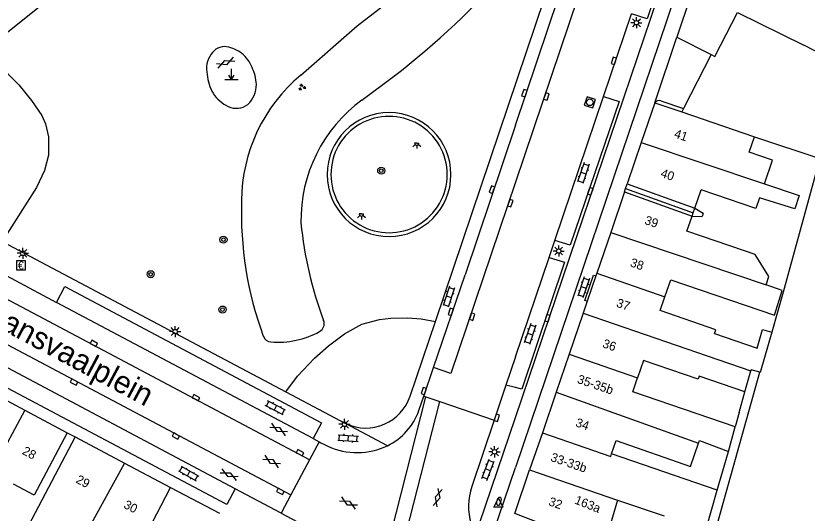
# Model space of a CAD drawing. Extents: x 132994 to 136000, y 393499 to 395512.
# Drawn here: x 133943.8 to 134032.8, y 395287 to 395342.9 of the extents above; entities that cross this region are included whole.
import ezdxf

# ---------------------------------------------------------------- set-up
doc = ezdxf.new("R2010")
doc.units = 0
for name, color, linetype in [('gg-afsc-erfafscheiding', 7, 'Continuous'), ('gg-afsc-hekwerk', 7, 'Continuous'), ('gg-afsc-muur', 7, 'Continuous'), ('gg-anno-huisnummerreeks BGT', 7, 'Continuous'), ('gg-anno-openbare ruimte label', 7, 'Continuous'), ('gg-bbg-gedigitaliseerde bebouwing', 7, 'Continuous'), ('gg-bbg-gedigitaliseerde bebouwing onder overbouw', 7, 'Continuous'), ('gg-bbg-gedigitaliseerde overbouw', 7, 'Continuous'), ('gg-bbg-hoofdgebouw', 7, 'Continuous'), ('gg-bbg-pand overbouw', 7, 'Continuous'), ('gg-bbg-tussenscheiding', 7, 'Continuous'), ('gg-bbg-tussenscheiding niveau 01', 7, 'Continuous'), ('gg-knt-verharding', 7, 'Continuous'), ('gg-knt-verharding nz', 7, 'Continuous'), ('gt-afsc-boombescherming', 7, 'Continuous'), ('gt-grn-groengrens', 7, 'Continuous'), ('gt-grn-weggrens', 7, 'Continuous'), ('gt-symb-betaalautomaat', 7, 'Continuous'), ('gt-symb-boom', 7, 'Continuous'), ('gt-symb-brandkraan', 7, 'Continuous'), ('gt-symb-gesloten verharding', 7, 'Continuous'), ('gt-symb-groenvak', 7, 'Continuous'), ('gt-symb-klinker verharding', 7, 'Continuous'), ('gt-symb-kolk', 7, 'Continuous'), ('gt-symb-lichtmast', 7, 'Continuous'), ('gt-symb-lichtpunt', 7, 'Continuous'), ('gt-symb-markant object', 7, 'Continuous'), ('gt-symb-rioolschacht', 7, 'Continuous'), ('gt-symb-waterafsluiter', 7, 'Continuous')]:
    doc.layers.add(name, color=color, linetype=linetype)

# ---------------------------------------------------------------- blocks, each defined once
blk = doc.blocks.new('gt0-KOLK')
at = {"layer": 'gt-symb-kolk'}
blk.add_lwpolyline([(0, 0), (0.375, 0), (0.375, 0.4), (-0.375, 0.4), (-0.375, 0), (0, 0)], dxfattribs=at)
blk = doc.blocks.new('gt0-KL1')
at = {"layer": 'gt-symb-klinker verharding'}
for p, q in [((-1.15, 0.3), (1.15, 0.3)), ((-1, -0.3), (-1, 0.3)), ((-0.5, 0.3), (-0.5, 0.45)), ((0, -0.3), (0, 0.3)), ((0.5, 0.3), (0.5, 0.45)), ((1, -0.3), (1, 0.3)), ((-1.15, -0.3), (1.15, -0.3)), ((-0.5, -0.45), (-0.5, -0.3)), ((0.5, -0.45), (0.5, -0.3))]:
    blk.add_line(p, q, dxfattribs=at)
blk = doc.blocks.new('gt0-RS')
at = {"layer": 'gt-symb-rioolschacht'}
blk.add_lwpolyline([(-0.5, -0.5), (0.5, -0.5), (0.5, 0.5), (-0.5, 0.5)], close=True, dxfattribs=at)
blk.add_circle((0, 0), 0.375, dxfattribs=at)
blk = doc.blocks.new('gt0-LMAST')
at = {"layer": 'gt-symb-lichtmast'}
for p, q in [((-0.182, 0.173), (-0.447, 0.438)), ((-0.005, 0.246), (-0.005, 0.621)), ((0.172, 0.173), (0.437, 0.438)), ((-0.255, -0.004), (-0.63, -0.004)), ((-0.182, -0.181), (-0.447, -0.446)), ((-0.005, -0.254), (-0.005, -0.629)), ((0.437, -0.446), (0.172, -0.181)), ((0.245, -0.004), (0.62, -0.004))]:
    blk.add_line(p, q, dxfattribs=at)
blk.add_circle((-0.005, -0.004), 0.25, dxfattribs=at)
blk = doc.blocks.new('gt0-WAFSL')
at = {"layer": 'gt-symb-waterafsluiter'}
for p, q in [((-0.5, -0.333), (0, 0.667)), ((0, 0.667), (0.5, -0.333)), ((0.5, -0.333), (-0.5, -0.333))]:
    blk.add_line(p, q, dxfattribs=at)
blk = doc.blocks.new('gt0-BR')
at = {"layer": 'gt-symb-brandkraan'}
for centre, radius, start, end in [((-0.244, 0), 0.206, 107.56694, 252.43307), ((0.599, -2.664), 3, 106.89205, 107.56694), ((0, -0.691), 0.938, 73.10799, 106.89205), ((-0.599, -2.664), 3, 72.43309, 73.10799), ((0.244, 0), 0.206, 287.56695, 72.43309), ((0.599, 2.664), 3, 252.43307, 253.10797), ((0, 0.691), 0.938, 253.10797, 286.89206), ((-0.599, 2.664), 3, 286.89206, 287.56695)]:
    blk.add_arc(centre, radius, start, end, dxfattribs=at)
blk = doc.blocks.new('gt0-GESVH1')
at = {"layer": 'gt-symb-gesloten verharding'}
for p, q in [((-0.992, -0.261), (0.008, 0.239)), ((0.008, -0.261), (-0.992, 0.239)), ((0.008, 0.239), (1.008, -0.261)), ((1.008, 0.239), (0.008, -0.261))]:
    blk.add_line(p, q, dxfattribs=at)
blk = doc.blocks.new('gt0-LPUNT')
at = {"layer": 'gt-symb-lichtpunt'}
for p, q in [((0, 0), (-0.25, 0)), ((0, 0), (0.25, 0)), ((-0.177, -0.177), (-0.442, -0.442)), ((0, -0.25), (0, -0.625)), ((0.442, -0.442), (0.177, -0.177))]:
    blk.add_line(p, q, dxfattribs=at)
blk.add_arc((0, 0), 0.25, 180, 0, dxfattribs=at)
blk = doc.blocks.new('gt0-BOOM')
at = {"layer": 'gt-symb-boom'}
for radius in [0.4, 0.2]:
    blk.add_circle((0, 0), radius, dxfattribs=at)
blk = doc.blocks.new('gt0-MARKOB')
at = {"layer": 'gt-symb-markant object'}
for p, q in [((0, 0), (0, 1.2)), ((-0.75, 0), (0.75, 0)), ((0, 0), (-0.3, 0.52)), ((0, 0), (0.3, 0.52))]:
    blk.add_line(p, q, dxfattribs=at)
blk = doc.blocks.new('gt0-GRVAK')
at = {"layer": 'gt-symb-groenvak'}
for p, q in [((-0.11, 0.189), (-0.228, 0.24)), ((-0.182, 0.153), (0.088, 0.153)), ((-0.091, 0.211), (-0.156, 0.322)), ((-0.047, 0.214), (-0.047, 0.393)), ((-0.004, 0.211), (0.061, 0.322)), ((0.015, 0.189), (0.133, 0.24)), ((0.262, -0.052), (0.197, 0.059)), ((0.305, -0.049), (0.305, 0.13)), ((0.349, -0.052), (0.414, 0.059)), ((-0.245, -0.228), (-0.363, -0.177)), ((-0.318, -0.264), (-0.047, -0.264)), ((-0.226, -0.206), (-0.291, -0.095)), ((-0.183, -0.203), (-0.183, -0.024)), ((-0.139, -0.206), (-0.074, -0.095)), ((-0.12, -0.228), (-0.002, -0.177)), ((0.243, -0.074), (0.125, -0.023)), ((0.17, -0.11), (0.441, -0.11)), ((0.368, -0.074), (0.486, -0.023))]:
    blk.add_line(p, q, dxfattribs=at)
blk = doc.blocks.new('gt0-BA')
at = {"layer": 'gt-symb-betaalautomaat'}
blk.add_lwpolyline([(-0.498, -0.507), (0.502, -0.507), (0.502, 0.493), (-0.498, 0.493)], close=True, dxfattribs=at)
blk.add_text('€', height=0.9, dxfattribs=at).set_placement((-0.357, -0.457))

msp = doc.modelspace()

# ---------------------------------------------------------------- linework, layer by layer
at = {"layer": 'gg-afsc-erfafscheiding'}
for p, q in [((134019.874, 395320.394), (134021.005, 395320.355)), ((134025.159, 395298.31), (134024.714, 395296.698)), ((134022.673, 395289.566), (134023.976, 395293.909))]:
    msp.add_line(p, q, dxfattribs=at)
for points in [[(134026.885, 395329.316), (134034.259, 395326.846), (134030.126, 395311.848), (134028.838, 395307.33)], [(134020.172, 395321.269), (134021.129, 395320.719), (134021.005, 395320.355)]]:
    msp.add_lwpolyline(points, dxfattribs=at)
at = {"layer": 'gg-afsc-hekwerk'}
for p, q in [((134021.999, 395338.546), (134018.899, 395332.475)), ((134018.899, 395332.475), (134018.705, 395332.093)), ((134020.905, 395279.404), (134027.5, 395302.825))]:
    msp.add_line(p, q, dxfattribs=at)
at = {"layer": 'gg-afsc-muur'}
msp.add_line((134025.159, 395298.31), (134025.81, 395300.609), dxfattribs=at)
at = {"layer": 'gg-bbg-gedigitaliseerde bebouwing'}
for p, q in [((134020.172, 395321.269), (134020.876, 395323.33)), ((134016.802, 395311.3), (134017.458, 395313.221)), ((134030.016, 395312.03), (134028.201, 395312.65)), ((134022.406, 395307.173), (134027.206, 395305.534)), ((133950.42, 395295.55), (133943.766, 395282.939))]:
    msp.add_line(p, q, dxfattribs=at)
for points in [[(134025.785, 395316.48), (134019.294, 395318.696), (134019.874, 395320.394)], [(134028.201, 395312.65), (134028.524, 395313.596), (134026.964, 395316.077), (134025.785, 395316.48)], [(134022.406, 395307.173), (134022.555, 395307.61), (134016.274, 395309.755), (134016.802, 395311.3)], [(134027.206, 395305.534), (134027.802, 395307.625), (134028.838, 395307.33)], [(133949.54, 395296.03), (133945.821, 395289.01), (133943.479, 395290.252)]]:
    msp.add_lwpolyline(points, dxfattribs=at)
at = {"layer": 'gg-bbg-gedigitaliseerde bebouwing onder overbouw'}
for p, q in [((134012.568, 395324.006), (134020.172, 395321.269)), ((134012.27, 395323.131), (134019.874, 395320.394))]:
    msp.add_line(p, q, dxfattribs=at)
at = {"layer": 'gg-bbg-gedigitaliseerde overbouw'}
for p, q in [((134019.995, 395320.75), (134020.172, 395321.269)), ((134019.874, 395320.394), (134019.995, 395320.75))]:
    msp.add_line(p, q, dxfattribs=at)
at = {"layer": 'gg-bbg-hoofdgebouw'}
for p, q in [((134024.987, 395343.278), (134032.45, 395339.62)), ((134071.168, 395319.574), (134032.45, 395339.62)), ((134015.68, 395333.12), (134014.155, 395328.653)), ((134015.68, 395333.12), (134018.705, 395332.093)), ((134018.705, 395332.093), (134026.885, 395329.316)), ((134014.155, 395328.653), (134012.568, 395324.006)), ((134012.27, 395323.131), (134010.705, 395318.548)), ((134010.705, 395318.548), (134009.139, 395313.961)), ((134009.036, 395313.659), (134008.063, 395310.811)), ((134009.139, 395313.961), (134009.036, 395313.659)), ((134008.063, 395310.811), (134007.601, 395309.457)), ((134007.601, 395309.457), (134006.027, 395304.848)), ((134006.027, 395304.848), (134004.567, 395300.57)), ((134025.81, 395300.609), (134026.48, 395302.988)), ((133939.81, 395301.19), (133944.784, 395298.552)), ((134004.567, 395300.57), (134003.014, 395296.021)), ((133944.784, 395298.552), (133949.54, 395296.03)), ((134023.976, 395293.909), (134024.714, 395296.698)), ((133950.42, 395295.55), (133955.976, 395292.618)), ((134003.014, 395296.021), (134001.584, 395291.834)), ((134022.673, 395289.566), (134010.812, 395293.651)), ((133955.976, 395292.618), (133961.16, 395289.882)), ((133961.16, 395289.882), (133966.667, 395286.976)), ((134021.399, 395285.05), (134022.673, 395289.566))]:
    msp.add_line(p, q, dxfattribs=at)
for points in [[(134028.029, 395324.01), (134028.931, 395326.664), (134026.289, 395327.562), (134026.885, 395329.316)], [(134028.029, 395324.01), (134031.915, 395322.689), (134031.428, 395321.211), (134027.454, 395322.436), (134027.057, 395321.24), (134020.876, 395323.33)], [(134017.458, 395313.221), (134029.137, 395309.253), (134030.016, 395312.03)], [(134028.838, 395307.33), (134027.549, 395302.811), (134027.5, 395302.825)], [(134025.81, 395300.609), (134020.649, 395302.393), (134020.539, 395302.055), (134014.389, 395304.144), (134013.729, 395302.201)], [(134027.5, 395302.825), (134026.513, 395303.103), (134026.48, 395302.988)], [(134024.714, 395296.698), (134013.189, 395300.612), (134013.729, 395302.201)], [(134010.812, 395293.651), (134011.318, 395295.158), (134019.683, 395292.24), (134020.59, 395294.843)], [(134020.59, 395294.843), (134020.699, 395295.154), (134023.976, 395293.909)], [(134003.586, 395285.504), (133999.92, 395286.96), (134001.584, 395291.834)]]:
    msp.add_lwpolyline(points, dxfattribs=at)
at = {"layer": 'gg-bbg-pand overbouw'}
for p, q in [((134012.391, 395323.487), (134012.568, 395324.006)), ((134012.27, 395323.131), (134012.391, 395323.487))]:
    msp.add_line(p, q, dxfattribs=at)
at = {"layer": 'gg-bbg-tussenscheiding'}
for p, q in [((134014.155, 395328.653), (134028.029, 395324.01)), ((134010.705, 395318.548), (134028.201, 395312.65)), ((134009.139, 395313.961), (134016.802, 395311.3)), ((134007.601, 395309.457), (134021.553, 395304.676)), ((134006.027, 395304.848), (134013.729, 395302.201)), ((134021.553, 395304.676), (134026.48, 395302.988)), ((134004.567, 395300.57), (134020.59, 395294.843)), ((133955.976, 395292.618), (133951.831, 395285.019)), ((134001.584, 395291.834), (134011.488, 395288.451)), ((133957.182, 395282.195), (133961.16, 395289.882)), ((134011.488, 395288.451), (134009.854, 395283.016)), ((134011.488, 395288.451), (134016.715, 395286.665))]:
    msp.add_line(p, q, dxfattribs=at)
for points in [[(133944.784, 395298.552), (133938.819, 395287.517), (133937.533, 395285.381)], [(134003.014, 395296.021), (134010.717, 395293.369), (134010.812, 395293.651)]]:
    msp.add_lwpolyline(points, dxfattribs=at)
at = {"layer": 'gg-bbg-tussenscheiding niveau 01'}
msp.add_line((134012.391, 395323.487), (134019.995, 395320.75), dxfattribs=at)
at = {"layer": 'gg-knt-verharding'}
for p, q in [((134000, 395330.624), (134021.977, 395395.844)), ((134023.952, 395395.178), (134000, 395324.205)), ((133981.115, 395371.701), (133940.254, 395338.989)), ((133990.972, 395308.539), (134008.727, 395361.067)), ((134000, 395297.723), (134021.432, 395361.027)), ((134023.044, 395360.166), (134000, 395292.119)), ((134024.693, 395359.964), (134018.166, 395340.524)), ((134009.914, 395333.842), (134013.053, 395343.115)), ((134015.68, 395333.12), (134018.166, 395340.524)), ((134018.166, 395340.524), (134021.999, 395338.546)), ((134004.432, 395317.633), (134009.914, 395333.842)), ((134016.349, 395333.345), (134018.899, 395332.475)), ((134000, 395330.624), (133994.313, 395313.781)), ((134000, 395324.205), (133992.729, 395302.7)), ((133968.447, 395289.717), (133914.768, 395318.174)), ((133942.21, 395317.513), (133974.161, 395300.62)), ((134003.778, 395315.732), (134004.432, 395317.633)), ((134000, 395304.574), (134003.778, 395315.732)), ((133942.176, 395313.976), (133948.349, 395310.675)), ((133990.781, 395303.359), (133994.313, 395313.781)), ((133977.213, 395295.369), (133948.349, 395310.675)), ((133988.132, 395300.138), (133990.972, 395308.539)), ((134000, 395304.574), (133998.921, 395301.386)), ((133989.685, 395300.132), (133990.781, 395303.359)), ((133998.921, 395301.386), (133997.585, 395297.439)), ((134000, 395301.094), (133998.921, 395301.386)), ((133974.161, 395300.62), (133980.939, 395297.036)), ((133989.13, 395298.519), (133989.685, 395300.132)), ((133989.685, 395300.132), (133989.917, 395300.053)), ((133989.917, 395300.053), (133991.468, 395299.524)), ((133991.468, 395299.524), (133997.585, 395297.439)), ((133997.585, 395297.439), (133995.069, 395289.979)), ((133995.949, 395285.821), (134000, 395297.723)), ((133949.54, 395296.03), (133950.42, 395295.55)), ((133977.911, 395294.995), (133976.823, 395292.972)), ((133977.213, 395295.369), (133977.911, 395294.995)), ((133977.911, 395294.995), (133978.092, 395294.898)), ((133976.823, 395292.972), (133974.704, 395289.028)), ((133973.605, 395286.984), (133968.447, 395289.717)), ((133974.704, 395289.028), (133973.605, 395286.984))]:
    msp.add_line(p, q, dxfattribs=at)
for points in [[(134017.944, 395357.503), (134019.644, 395356.926), (134017.2, 395349.749), (134014.81, 395342.567), (134013.053, 395343.115)], [(134021.999, 395338.546), (134022.424, 395338.327), (134024.987, 395343.278)], [(134009.914, 395333.842), (134011.655, 395333.255), (134006.164, 395317.125), (134004.432, 395317.633)], [(133968.447, 395289.717), (133967.498, 395287.964), (133913.789, 395316.398)], [(134003.778, 395315.732), (134005.502, 395315.199), (134000.693, 395300.906), (134000, 395301.094)], [(134008.063, 395310.811), (134007.812, 395310.897), (134008.783, 395313.745), (134009.036, 395313.659)], [(133948.349, 395310.675), (133949.262, 395312.473), (133978.151, 395297.134), (133977.213, 395295.369)], [(133984.796, 395294.241), (133985.193, 395294.392), (133985.577, 395294.565)], [(133998.154, 395281.801), (133997.719, 395282.474), (133997.417, 395283.216), (133997.35, 395283.972), (133997.481, 395284.72), (134000, 395292.119)], [(133973.605, 395286.984), (133981.536, 395282.77), (133981.885, 395282.568), (133982.216, 395282.338)]]:
    msp.add_lwpolyline(points, dxfattribs=at)
for centre, radius, start, end in [((133967.243, 395337.708), 1.736, 82.05402, 149.83201), ((133966.503, 395334.831), 4.699, 55.03027, 77.96037), ((133968.001, 395336.945), 2.789, 144.10557, 193.09965), ((133966.799, 395335.729), 3.804, 21.16477, 50.93309), ((133965.688, 395334.915), 5.146, 3.39058, 25.15395), ((133970.399, 395336.769), 5.135, 185.09852, 209.9864), ((133967.828, 395335.139), 2.998, 312.38566, 1.53692), ((133969.325, 395336.348), 3.997, 212.45099, 245.41481), ((133968.579, 395334.65), 2.143, 244.67775, 306.34384), ((134016.152, 395332.823), 0.558, 69.33376, 147.84418), ((133983.139, 395301.826), 5.271, 245.33467, 341.32183), ((133982.481, 395300.92), 7.07, 295.97353, 340.14178), ((133982.152, 395301.794), 8.002, 239.51281, 289.29283), ((134001.705, 395287.756), 6.999, 161.48341, 196.30002)]:
    msp.add_arc(centre, radius, start, end, dxfattribs=at)
at = {"layer": 'gg-knt-verharding nz'}
for p, q in [((133992.729, 395302.7), (133990.781, 395303.359)), ((133984.166, 395277.518), (133989.917, 395300.053)), ((133983.822, 395269.562), (133991.468, 395299.524))]:
    msp.add_line(p, q, dxfattribs=at)
for points in [[(133976.823, 395292.972), (133963.926, 395299.786), (133952.437, 395305.891), (133940.708, 395312.089), (133927.062, 395319.366), (133924.595, 395320.672)], [(133915.883, 395320.197), (133925.182, 395315.244), (133974.704, 395289.028)]]:
    msp.add_lwpolyline(points, dxfattribs=at)
at = {"layer": 'gt-afsc-boombescherming'}
for centre, radius, start, end in [((133985.758, 395325.059), 6.967, 0, 180), ((133985.758, 395325.058), 6.545, 0.00875, 180.01751), ((133985.758, 395325.059), 6.967, 180, 0), ((133985.758, 395325.057), 6.545, 180.00875, 0.01751)]:
    msp.add_arc(centre, radius, start, end, dxfattribs=at)
at = {"layer": 'gt-grn-groengrens'}
msp.add_line((133982.701, 395333.441), (133986.246, 395336.068), dxfattribs=at)
for points in [[(133975.815, 395336.216), (133982.172, 395341.773), (133987.564, 395345.985), (133990.382, 395348.77)], [(133940.254, 395338.989), (133941.627, 395337.614), (133944.084, 395335.156), (133945.522, 395333.382), (133946.674, 395331.696), (133947.077, 395330.745), (133947.434, 395329.289), (133947.417, 395327.231), (133946.982, 395325.522), (133946.089, 395323.62), (133942.21, 395317.513)], [(133974.161, 395300.62), (133975.467, 395302.4), (133977.383, 395304.392), (133978.934, 395305.79), (133980.763, 395307.159), (133982.692, 395308.225), (133984.68, 395308.744), (133985.961, 395308.902), (133987.891, 395308.946), (133989.358, 395308.839), (133990.972, 395308.539)]]:
    msp.add_lwpolyline(points, dxfattribs=at)
for centre, radius, start, end in [((133926.339, 395413.484), 97.888, 307.73373, 318.42843), ((133987.54, 395322.064), 18.378, 129.6412, 179.73825), ((133992.617, 395319.906), 16.778, 126.22682, 180.99173), ((134009.169, 395320.737), 40.032, 177.97978, 200.24411), ((134019.681, 395324.032), 44.062, 185.75143, 200.46089), ((133977.464, 395308.279), 0.999, 298.555, 20.507), ((133973.241, 395316.022), 9.818, 265.49879, 298.60346), ((133972.547, 395307.229), 0.998, 200.17823, 265.57202)]:
    msp.add_arc(centre, radius, start, end, dxfattribs=at)
at = {"layer": 'gt-grn-weggrens'}
msp.add_line((133985.577, 395294.565), (133980.939, 395297.036), dxfattribs=at)

# ---------------------------------------------------------------- block references
at = {"layer": 'gt-symb-betaalautomaat'}
msp.add_blockref('gt0-BA', (133944.342, 395314.848), dxfattribs=at)
at = {"layer": 'gt-symb-boom'}
msp.add_blockref('gt0-BOOM', (133984.88, 395325.5), dxfattribs=at)
for p, rotation in [((133967.125, 395317.731), 152.02527007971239), ((133958.924, 395313.844), 152.02527007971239), ((133967.017, 395309.874), 152.02527008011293)]:
    msp.add_blockref('gt0-BOOM', p, dxfattribs=dict(at, rotation=rotation))
at = {"layer": 'gt-symb-brandkraan', "rotation": 72.25409860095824}
msp.add_blockref('gt0-BR', (133998.12, 395288.303), dxfattribs=at)
at = {"layer": 'gt-symb-gesloten verharding'}
for p, rotation in [((133967.361, 395337.65), 22.514112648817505), ((133973.322, 395296.373), 151.17916405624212), ((133972.55, 395292.769), 150.71717142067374), ((133967.777, 395291.291), 154.20397350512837), ((133991.231, 395288.738), -105.37072543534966), ((133981.195, 395288.104), 151.76909817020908)]:
    msp.add_blockref('gt0-GESVH1', p, dxfattribs=dict(at, rotation=rotation))
at = {"layer": 'gt-symb-groenvak'}
msp.add_blockref('gt0-GRVAK', (133975.958, 395334.872), dxfattribs=at)
at = {"layer": 'gt-symb-klinker verharding'}
for p, rotation in [((134007.636, 395325.224), -108.36246843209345), ((134007.658, 395312.373), -108.36246843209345), ((133992.481, 395311.314), -108.18126897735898), ((134001.63, 395307.131), -108.36246843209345), ((133972.964, 395298.824), 152.15337781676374), ((133981.171, 395295.415), -3.612074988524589), ((133996.901, 395291.852), 69.2628518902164), ((133963.207, 395291.432), -28.99897714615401)]:
    msp.add_blockref('gt0-KL1', p, dxfattribs=dict(at, rotation=rotation))
at = {"layer": 'gt-symb-kolk'}
for p, rotation in [((134011.244, 395337.78), 71.32941658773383), ((134001.185, 395334.145), 71.40202220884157), ((134003.28, 395333.901), -108.67058341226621), ((133997.535, 395323.299), 71.32941658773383), ((134008.22, 395323.235), -108.90606099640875), ((133999.225, 395321.914), -108.67058341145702), ((133992.903, 395309.566), 71.32941658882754), ((133994.922, 395309.141), -108.59797778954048), ((134003.405, 395308.977), -108.59797778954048), ((133952.437, 395305.891), -27.846622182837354), ((133950.403, 395301.896), 152.102728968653), ((133989.861, 395300.644), 71.14816421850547), ((133963.926, 395299.786), -27.974729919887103), ((133997.697, 395297.772), -108.41683444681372), ((133961.855, 395295.826), 152.1027289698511), ((133975.636, 395293.599), -27.84662218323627), ((133973.612, 395289.599), 152.40963046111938)]:
    msp.add_blockref('gt0-KOLK', p, dxfattribs=dict(at, rotation=rotation))
at = {"layer": 'gt-symb-lichtmast'}
for p in [(134013.606, 395342.132), (133944.543, 395316.206), (134004.864, 395316.459), (133961.692, 395307.402), (133980.755, 395296.976), (133997.638, 395293.88)]:
    msp.add_blockref('gt0-LMAST', p, dxfattribs=at)
at = {"layer": 'gt-symb-lichtpunt'}
for p in [(133988.878, 395328.599), (133982.649, 395320.639)]:
    msp.add_blockref('gt0-LPUNT', p, dxfattribs=at)
at = {"layer": 'gt-symb-markant object'}
msp.add_blockref('gt0-MARKOB', (133968.024, 395335.73), dxfattribs=at)
at = {"layer": 'gt-symb-rioolschacht', "rotation": -108.18126897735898}
msp.add_blockref('gt0-RS', (134008.361, 395333.182), dxfattribs=at)
at = {"layer": 'gt-symb-waterafsluiter'}
msp.add_blockref('gt0-WAFSL', (133998.071, 395288.003), dxfattribs=at)

# ---------------------------------------------------------------- texts
at = {"layer": 'gg-anno-huisnummerreeks BGT'}
for s, rotation, p in [('41', 341.1, (134017.766, 395329.255)), ('40', 341.1, (134016.25, 395324.816)), ('39', 341.1, (134014.443, 395319.521)), ('38', 341.1, (134012.816, 395314.758)), ('37', 341.1, (134011.266, 395310.216)), ('36', 341.1, (134009.708, 395305.655)), ('35-35b', 341.2, (134006.863, 395301.645)), ('34', 341.1, (134006.673, 395296.765)), ('28', 332.1, (133944.383, 395293.671)), ('33-33b', 341.1, (134003.864, 395292.867)), ('29', 332.2, (133950.427, 395290.458)), ('30', 332.2, (133955.796, 395287.624)), ('32', 341.1, (134003.64, 395287.884)), ('163a', 338.4, (134006.567, 395288.085))]:
    msp.add_text(s, height=1, rotation=rotation, dxfattribs=at).set_placement(p)
at = {"layer": 'gg-anno-openbare ruimte label'}
msp.add_text('Transvaalplein', height=2.5, rotation=331.9, dxfattribs=at).set_placement((133939.187, 395309.178))

doc.saveas('drawing.dxf')
